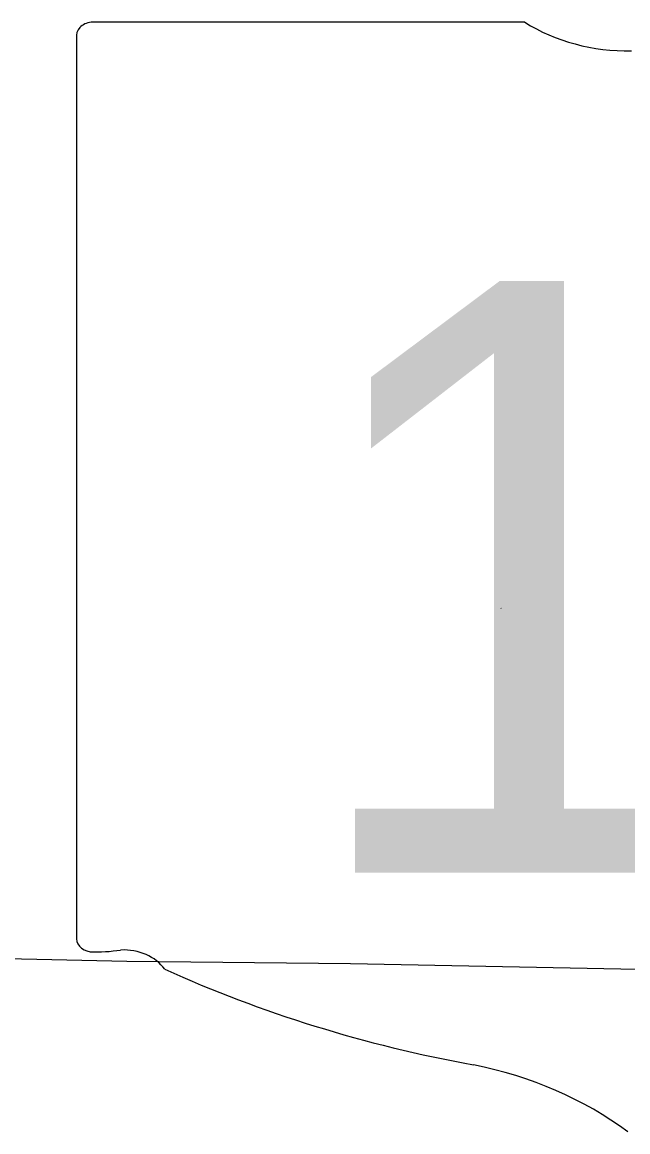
# Model space of a CAD drawing. Extents: x 2.1 to 73.9, y 4 to 26.
# Drawn here: x 46.7329 to 46.8003, y 19.7753 to 19.8989 of the extents above; entities that cross this region are included whole.
import ezdxf

# ---------------------------------------------------------------- set-up
doc = ezdxf.new("R2010")
doc.units = 0
for name, color, linetype in [('GM_X_State_Location', 7, 'Continuous'), ('GM_X_State_Route', 7, 'Continuous'), ('GM_X_State_Shield', 7, 'Continuous')]:
    doc.layers.add(name, color=color, linetype=linetype)

msp = doc.modelspace()

# ---------------------------------------------------------------- linework, layer by layer
at = {"layer": 'GM_X_State_Route'}
msp.add_lwpolyline([(46.62388, 19.79687), (46.62946, 19.79668), (46.69944, 19.79527), (46.72277, 19.79479), (46.74453, 19.79428), (46.76942, 19.79404), (46.81266, 19.79319)], dxfattribs=at)
at = {"layer": 'GM_X_State_Shield'}
for p, q in [((46.78883, 19.89885), (46.74057, 19.89885)), ((46.73895, 19.89713), (46.73895, 19.79707))]:
    msp.add_line(p, q, dxfattribs=at)
for centre, major_axis, start_param, end_param in [((46.74084, 19.89734), (0.00191, 0), 1.712693, 3.28349), ((46.80033, 19.91047), (0.01852, 0), 4.042523, 4.731795), ((46.74086, 19.79685), (0.00193, 0), 3.00124, 4.508301), ((46.74115, 19.80709), (0.0147, 0), 4.665946, 4.897461), ((46.74416, 19.7913), (0.0053, 0), 0.519207, 1.627899), ((46.81107, 19.8812), (0.1262, 0), 4.195997, 4.488961), ((46.77344, 19.75212), (0.03949, 0), 0.823519, 1.323587)]:
    msp.add_ellipse(centre, major_axis=major_axis, ratio=0.8, start_param=start_param, end_param=end_param, dxfattribs=at)

# ---------------------------------------------------------------- texts
at = {"layer": 'GM_X_State_Location'}
msp.add_text('111', height=0.0000947, rotation=0, dxfattribs=at).set_placement((46.78607, 19.83356))
at = {"layer": 'GM_X_State_Shield'}
msp.add_text('111', height=0.065918, dxfattribs=at).set_placement((46.76323, 19.80413))

doc.saveas('drawing.dxf')
